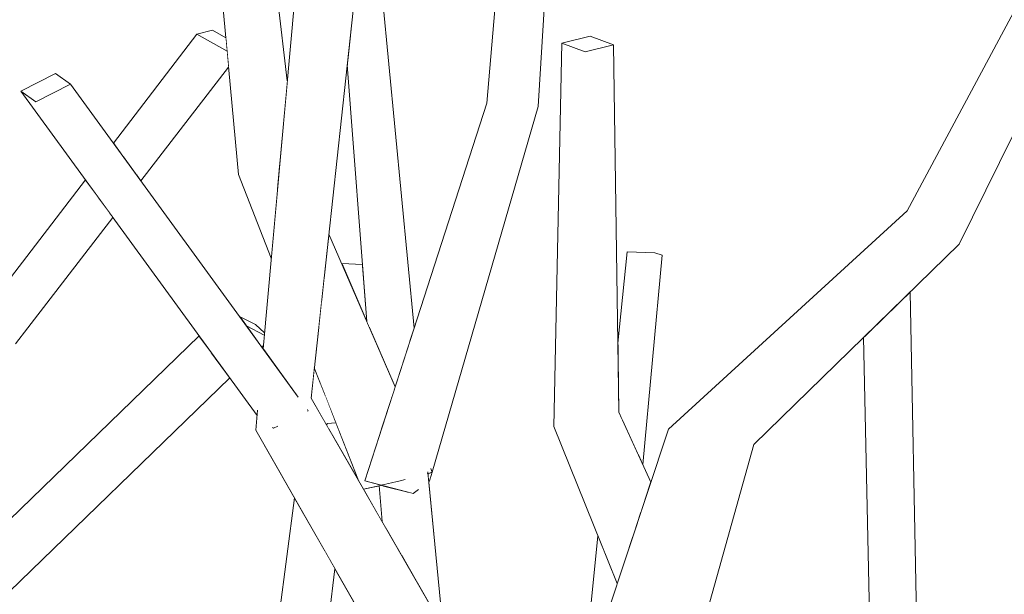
# Model space of a CAD drawing. Extents: x -289599 to -184549, y 66678 to 295474.
# Tile 389 of 656: x -262552 to -262459, y 72277 to 72331. Entities that reach past the tile are written whole.
import ezdxf

# ---------------------------------------------------------------- set-up
doc = ezdxf.new("R2010")
doc.units = 0
doc.header["$MEASUREMENT"] = 0
doc.linetypes.add('Wipeout_Contour', pattern=[1000, 0, -1000])
doc.layers.add('arch drzewa', color=8, linetype='Continuous')
doc.layers.add('arch drzewa_Nr_Pióra__4', color=8, linetype='Continuous', lineweight=9)

msp = doc.modelspace()

# ---------------------------------------------------------------- wipeouts: each hides what was drawn before it
at = {"color": 254, "linetype": 'Wipeout_Contour', "lineweight": 0, "ltscale": 1278154.00490661}
msp.add_wipeout([(-262532.088, 72349.216), (-262526.705, 72322.908), (-262526.512, 72325.046), (-262528.236, 72339.441)], dxfattribs=at).dxf.layer = 'arch drzewa'
at = {"color": 254, "linetype": 'Wipeout_Contour', "lineweight": 0, "ltscale": 1278097.613187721}
msp.add_wipeout([(-262518.489, 72342.16), (-262520.263, 72342.185), (-262515.09, 72300.538), (-262514.649, 72301.902)], dxfattribs=at).dxf.layer = 'arch drzewa'
at = {"color": 254, "linetype": 'Wipeout_Contour', "lineweight": 0, "ltscale": 1278224.002645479}
msp.add_wipeout([(-262546.792, 72324.72), (-262548.2, 72325.731), (-262551.443, 72324.09), (-262550.035, 72323.079)], dxfattribs=at).dxf.layer = 'arch drzewa'
at = {"color": 254, "linetype": 'Wipeout_Contour', "lineweight": 0, "ltscale": 958600.247538}
msp.add_wipeout([(-262527.223, 72317.189), (-262528.591, 72316.831), (-262527.443, 72314.748)], dxfattribs=at).dxf.layer = 'arch drzewa'
at = {"color": 254, "linetype": 'Wipeout_Contour', "lineweight": 0, "ltscale": 1277979.746950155}
msp.add_wipeout([(-262492.123, 72308.953), (-262493.597, 72289.907), (-262493.245, 72289.139), (-262491.426, 72308.737)], dxfattribs=at).dxf.layer = 'arch drzewa'
at = {"color": 254, "linetype": 'Wipeout_Contour', "lineweight": 0, "ltscale": 958412.843974}
msp.add_wipeout([(-262471.836, 72301.778), (-262467.583, 72272.075), (-262468.239, 72305.288)], dxfattribs=at).dxf.layer = 'arch drzewa'
at = {"color": 254, "linetype": 'Wipeout_Contour', "lineweight": 0, "ltscale": 958481.473761}
msp.add_wipeout([(-262497.442, 72282.484), (-262498.919, 72268.143), (-262495.642, 72278.018)], dxfattribs=at).dxf.layer = 'arch drzewa'
at = {"color": 254, "linetype": 'Wipeout_Contour', "lineweight": 0, "ltscale": 1278039.610826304}
msp.add_wipeout([(-262514.67, 72280.786), (-262514.264, 72277.956), (-262511.945, 72273.931), (-262512.628, 72280.717)], dxfattribs=at).dxf.layer = 'arch drzewa'

# ---------------------------------------------------------------- next in the draw order: wipeouts: each hides what was drawn before it
at = {"color": 254, "linetype": 'Wipeout_Contour', "lineweight": 0, "ltscale": 958567.071246}
msp.add_wipeout([(-262520.263, 72342.185), (-262516.166, 72297.211), (-262515.09, 72300.538)], dxfattribs=at).dxf.layer = 'arch drzewa'
at = {"color": 254, "linetype": 'Wipeout_Contour', "lineweight": 0, "ltscale": 958599.728841}
msp.add_wipeout([(-262528.591, 72316.831), (-262527.486, 72314.278), (-262527.443, 72314.748)], dxfattribs=at).dxf.layer = 'arch drzewa'
at = {"color": 254, "linetype": 'Wipeout_Contour', "lineweight": 0, "ltscale": 958483.759013}
msp.add_wipeout([(-262492.123, 72308.953), (-262493.674, 72290.074), (-262493.597, 72289.907)], dxfattribs=at).dxf.layer = 'arch drzewa'
at = {"color": 254, "linetype": 'Wipeout_Contour', "lineweight": 0, "ltscale": 1597359.226922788}
msp.add_wipeout([(-262472.579, 72301.054), (-262472.018, 72275.058), (-262467.583, 72272.075), (-262471.836, 72301.778), (-262471.922, 72301.695)], dxfattribs=at).dxf.layer = 'arch drzewa'
at = {"color": 254, "linetype": 'Wipeout_Contour', "lineweight": 0, "ltscale": 958534.45135}
msp.add_wipeout([(-262512.628, 72280.717), (-262513.362, 72288.412), (-262513.543, 72288.083)], dxfattribs=at).dxf.layer = 'arch drzewa'
at = {"color": 254, "linetype": 'Wipeout_Contour', "lineweight": 0, "ltscale": 958533.281134}
msp.add_wipeout([(-262514.67, 72280.786), (-262514.428, 72278.24), (-262514.264, 72277.956)], dxfattribs=at).dxf.layer = 'arch drzewa'

# ---------------------------------------------------------------- next in the draw order: wipeouts: each hides what was drawn before it
at = {"color": 254, "linetype": 'Wipeout_Contour', "lineweight": 0, "ltscale": 2875728.343986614}
msp.add_wipeout([(-262520.263, 72342.185), (-262522.052, 72341.988), (-262521.282, 72335.6), (-262520.214, 72332.895), (-262520.566, 72329.663), (-262516.608, 72296.856), (-262516.463, 72296.521), (-262516.444, 72296.352), (-262516.166, 72297.211)], dxfattribs=at).dxf.layer = 'arch drzewa'
at = {"color": 254, "linetype": 'Wipeout_Contour', "lineweight": 0, "ltscale": 1278135.826654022}
msp.add_wipeout([(-262528.591, 72316.831), (-262531.076, 72316.287), (-262527.856, 72310.184), (-262527.486, 72314.278)], dxfattribs=at).dxf.layer = 'arch drzewa'
at = {"color": 254, "linetype": 'Wipeout_Contour', "lineweight": 0, "ltscale": 1277985.743763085}
msp.add_wipeout([(-262494.704, 72309.054), (-262495.105, 72293.195), (-262493.674, 72290.074), (-262492.123, 72308.953)], dxfattribs=at).dxf.layer = 'arch drzewa'
at = {"color": 254, "linetype": 'Wipeout_Contour', "lineweight": 0, "ltscale": 958535.91732}
msp.add_wipeout([(-262514.67, 72280.786), (-262515.832, 72280.677), (-262514.428, 72278.24)], dxfattribs=at).dxf.layer = 'arch drzewa'

# ---------------------------------------------------------------- next in the draw order: linework, layer by layer
at = {"layer": 'arch drzewa_Nr_Pióra__4', "linetype": 'Continuous'}
msp.add_line((-262491.426, 72308.737), (-262492.123, 72308.953), dxfattribs=at)

# ---------------------------------------------------------------- next in the draw order: wipeouts: each hides what was drawn before it
at = {"color": 254, "linetype": 'Wipeout_Contour', "lineweight": 0, "ltscale": 1597693.2524508}
msp.add_wipeout([(-262532.474, 72350.195), (-262528.591, 72316.831), (-262527.223, 72317.189), (-262526.705, 72322.908), (-262532.088, 72349.216)], dxfattribs=at).dxf.layer = 'arch drzewa'
at = {"color": 254, "linetype": 'Wipeout_Contour', "lineweight": 0, "ltscale": 1278097.188540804}
msp.add_wipeout([(-262520.566, 72329.663), (-262520.841, 72327.13), (-262518.781, 72301.858), (-262516.608, 72296.856)], dxfattribs=at).dxf.layer = 'arch drzewa'
at = {"color": 254, "linetype": 'Wipeout_Contour', "lineweight": 0, "ltscale": 958600.315913}
msp.add_wipeout([(-262531.076, 72316.287), (-262528.012, 72308.469), (-262527.856, 72310.184)], dxfattribs=at).dxf.layer = 'arch drzewa'
at = {"color": 254, "linetype": 'Wipeout_Contour', "lineweight": 0, "ltscale": 1277989.609615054}
msp.add_wipeout([(-262494.704, 72309.054), (-262495.584, 72300.514), (-262495.492, 72294.038), (-262495.105, 72293.195)], dxfattribs=at).dxf.layer = 'arch drzewa'
at = {"color": 254, "linetype": 'Wipeout_Contour', "lineweight": 0, "ltscale": 1917073.318023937}
msp.add_wipeout([(-262515.196, 72286.559), (-262514.67, 72280.786), (-262512.628, 72280.717), (-262513.543, 72288.083), (-262514.313, 72286.767), (-262514.742, 72286.441)], dxfattribs=at).dxf.layer = 'arch drzewa'

# ---------------------------------------------------------------- next in the draw order: linework, layer by layer
at = {"layer": 'arch drzewa_Nr_Pióra__4', "linetype": 'Continuous'}
msp.add_line((-262492.123, 72308.953), (-262494.704, 72309.054), dxfattribs=at)

# ---------------------------------------------------------------- next in the draw order: wipeouts: each hides what was drawn before it
at = {"color": 254, "linetype": 'Wipeout_Contour', "lineweight": 0, "ltscale": 1278176.643746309}
msp.add_wipeout([(-262534.385, 72352.209), (-262528.591, 72316.831), (-262532.474, 72350.195), (-262533.29, 72352.267)], dxfattribs=at).dxf.layer = 'arch drzewa'
at = {"color": 254, "linetype": 'Wipeout_Contour', "lineweight": 0, "ltscale": 1278100.5910623}
msp.add_wipeout([(-262520.855, 72326.997), (-262518.794, 72301.888), (-262518.781, 72301.858), (-262520.841, 72327.13)], dxfattribs=at).dxf.layer = 'arch drzewa'
at = {"color": 254, "linetype": 'Wipeout_Contour', "lineweight": 0, "ltscale": 1277979.563871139}
msp.add_wipeout([(-262498.212, 72292.067), (-262493.436, 72284.668), (-262492.495, 72287.504), (-262495.492, 72294.038)], dxfattribs=at).dxf.layer = 'arch drzewa'
at = {"color": 254, "linetype": 'Wipeout_Contour', "lineweight": 0, "ltscale": 1278048.400307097}
msp.add_wipeout([(-262513.097, 72288.697), (-262513.355, 72288.338), (-262513.352, 72288.314), (-262512.946, 72288.423)], dxfattribs=at).dxf.layer = 'arch drzewa'
at = {"color": 254, "linetype": 'Wipeout_Contour', "lineweight": 0, "ltscale": 958539.221076}
msp.add_wipeout([(-262515.196, 72286.559), (-262515.372, 72286.604), (-262514.67, 72280.786)], dxfattribs=at).dxf.layer = 'arch drzewa'

# ---------------------------------------------------------------- next in the draw order: wipeouts: each hides what was drawn before it
at = {"color": 254, "linetype": 'Wipeout_Contour', "lineweight": 0, "ltscale": 958619.363584}
msp.add_wipeout([(-262534.385, 72352.209), (-262531.076, 72316.287), (-262528.591, 72316.831)], dxfattribs=at).dxf.layer = 'arch drzewa'
at = {"color": 254, "linetype": 'Wipeout_Contour', "lineweight": 0, "ltscale": 958510.456421}
msp.add_wipeout([(-262498.64, 72327.761), (-262495.492, 72294.038), (-262495.981, 72328.417)], dxfattribs=at).dxf.layer = 'arch drzewa'
at = {"color": 254, "linetype": 'Wipeout_Contour', "lineweight": 0, "ltscale": 1278100.858240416}
msp.add_wipeout([(-262520.906, 72326.532), (-262519.076, 72302.537), (-262518.795, 72301.891), (-262520.856, 72326.995)], dxfattribs=at).dxf.layer = 'arch drzewa'
at = {"color": 254, "linetype": 'Wipeout_Contour', "lineweight": 0, "ltscale": 958483.362498}
msp.add_wipeout([(-262498.212, 72292.067), (-262493.964, 72283.076), (-262493.436, 72284.668)], dxfattribs=at).dxf.layer = 'arch drzewa'
at = {"color": 254, "linetype": 'Wipeout_Contour', "lineweight": 0, "ltscale": 1597569.428282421}
msp.add_wipeout([(-262515.372, 72286.604), (-262517.584, 72287.178), (-262517.255, 72283.145), (-262515.832, 72280.677), (-262514.67, 72280.786)], dxfattribs=at).dxf.layer = 'arch drzewa'

# ---------------------------------------------------------------- next in the draw order: wipeouts: each hides what was drawn before it
at = {"color": 254, "linetype": 'Wipeout_Contour', "lineweight": 0, "ltscale": 958541.618697}
msp.add_wipeout([(-262514.742, 72286.441), (-262504.739, 72321.947), (-262507.84, 72322.953)], dxfattribs=at).dxf.layer = 'arch drzewa'
at = {"color": 254, "linetype": 'Wipeout_Contour', "lineweight": 0, "ltscale": 1597605.824275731}
msp.add_wipeout([(-262522.625, 72310.711), (-262523.053, 72306.776), (-262516.765, 72295.358), (-262516.444, 72296.352), (-262516.463, 72296.521)], dxfattribs=at).dxf.layer = 'arch drzewa'
at = {"color": 254, "linetype": 'Wipeout_Contour', "lineweight": 0, "ltscale": 1277985.708835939}
msp.add_wipeout([(-262501.555, 72292.698), (-262494.54, 72281.338), (-262493.964, 72283.076), (-262498.212, 72292.067)], dxfattribs=at).dxf.layer = 'arch drzewa'
at = {"color": 254, "linetype": 'Wipeout_Contour', "lineweight": 0, "ltscale": 1597579.044425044}
msp.add_wipeout([(-262517.722, 72287.214), (-262517.904, 72287.173), (-262517.649, 72283.828), (-262517.257, 72283.148), (-262517.588, 72287.179)], dxfattribs=at).dxf.layer = 'arch drzewa'

# ---------------------------------------------------------------- next in the draw order: wipeouts: each hides what was drawn before it
at = {"color": 254, "linetype": 'Wipeout_Contour', "lineweight": 0, "ltscale": 1278087.348676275}
msp.add_wipeout([(-262523.053, 72306.776), (-262523.291, 72304.583), (-262517.85, 72292.006), (-262516.765, 72295.358)], dxfattribs=at).dxf.layer = 'arch drzewa'
at = {"color": 254, "linetype": 'Wipeout_Contour', "lineweight": 0, "ltscale": 958487.325413}
msp.add_wipeout([(-262501.555, 72292.698), (-262495.642, 72278.018), (-262494.54, 72281.338)], dxfattribs=at).dxf.layer = 'arch drzewa'
at = {"color": 254, "linetype": 'Wipeout_Contour', "lineweight": 0, "ltscale": 958545.512553}
msp.add_wipeout([(-262517.016, 72290.079), (-262515.95, 72287.615), (-262515.571, 72287.717)], dxfattribs=at).dxf.layer = 'arch drzewa'
at = {"color": 254, "linetype": 'Wipeout_Contour', "lineweight": 0, "ltscale": 958536.525632}
msp.add_wipeout([(-262513.197, 72287.615), (-262512.964, 72288.419), (-262513.001, 72288.409)], dxfattribs=at).dxf.layer = 'arch drzewa'

# ---------------------------------------------------------------- next in the draw order: wipeouts: each hides what was drawn before it
at = {"color": 254, "linetype": 'Wipeout_Contour', "lineweight": 0, "ltscale": 958502.621004}
msp.add_wipeout([(-262495.492, 72294.038), (-262498.64, 72327.761), (-262498.212, 72292.067)], dxfattribs=at).dxf.layer = 'arch drzewa'
at = {"color": 254, "linetype": 'Wipeout_Contour', "lineweight": 0, "ltscale": 1278047.228084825}
msp.add_wipeout([(-262512.982, 72288.488), (-262512.957, 72288.442), (-262503.031, 72322.652), (-262504.739, 72321.947)], dxfattribs=at).dxf.layer = 'arch drzewa'
at = {"color": 254, "linetype": 'Wipeout_Contour', "lineweight": 0, "ltscale": 1278086.996962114}
msp.add_wipeout([(-262523.567, 72302.052), (-262518.008, 72291.516), (-262517.85, 72292.006), (-262523.291, 72304.583)], dxfattribs=at).dxf.layer = 'arch drzewa'
at = {"color": 254, "linetype": 'Wipeout_Contour', "lineweight": 0, "ltscale": 958455.759614}
msp.add_wipeout([(-262495.099, 72247.234), (-262482.855, 72291.029), (-262487.182, 72290.525)], dxfattribs=at).dxf.layer = 'arch drzewa'
at = {"color": 254, "linetype": 'Wipeout_Contour', "lineweight": 0, "ltscale": 958546.827593}
msp.add_wipeout([(-262517.016, 72290.079), (-262516.956, 72289.522), (-262515.95, 72287.615)], dxfattribs=at).dxf.layer = 'arch drzewa'

# ---------------------------------------------------------------- next in the draw order: linework, layer by layer
at = {"layer": 'arch drzewa_Nr_Pióra__4', "linetype": 'Continuous'}
msp.add_line((-262495.584, 72300.514), (-262494.704, 72309.054), dxfattribs=at)

# ---------------------------------------------------------------- next in the draw order: wipeouts: each hides what was drawn before it
at = {"color": 254, "linetype": 'Wipeout_Contour', "lineweight": 0, "ltscale": 2556097.201336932}
msp.add_wipeout([(-262514.742, 72286.441), (-262514.313, 72286.767), (-262513.543, 72288.083), (-262513.362, 72288.412), (-262513.355, 72288.338), (-262513.097, 72288.697), (-262512.982, 72288.488), (-262504.739, 72321.947)], dxfattribs=at).dxf.layer = 'arch drzewa'
at = {"color": 254, "linetype": 'Wipeout_Contour', "lineweight": 0, "ltscale": 958426.215253}
msp.add_wipeout([(-262466.54, 72310.985), (-262482.855, 72291.029), (-262463.637, 72309.777)], dxfattribs=at).dxf.layer = 'arch drzewa'
at = {"color": 254, "linetype": 'Wipeout_Contour', "lineweight": 0, "ltscale": 2236639.314100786}
msp.add_wipeout([(-262523.567, 72302.052), (-262523.985, 72298.198), (-262519.85, 72287.648), (-262519.383, 72286.838), (-262517.722, 72287.214), (-262519.27, 72287.615), (-262518.008, 72291.516)], dxfattribs=at).dxf.layer = 'arch drzewa'
at = {"color": 254, "linetype": 'Wipeout_Contour', "lineweight": 0, "ltscale": 958460.470111}
msp.add_wipeout([(-262487.182, 72290.525), (-262499.884, 72245.845), (-262495.099, 72247.234)], dxfattribs=at).dxf.layer = 'arch drzewa'

# ---------------------------------------------------------------- next in the draw order: linework, layer by layer
at = {"layer": 'arch drzewa_Nr_Pióra__4', "linetype": 'Continuous'}
msp.add_line((-262514.649, 72301.902), (-262518.489, 72342.16), dxfattribs=at)

# ---------------------------------------------------------------- next in the draw order: wipeouts: each hides what was drawn before it
at = {"color": 254, "linetype": 'Wipeout_Contour', "lineweight": 0, "ltscale": 958556.780097}
msp.add_wipeout([(-262504.739, 72321.947), (-262501.847, 72368.199), (-262503.999, 72368.414)], dxfattribs=at).dxf.layer = 'arch drzewa'
at = {"color": 254, "linetype": 'Wipeout_Contour', "lineweight": 0, "ltscale": 958396.674913}
msp.add_wipeout([(-262463.637, 72309.777), (-262446.824, 72343.885), (-262449.84, 72344.336)], dxfattribs=at).dxf.layer = 'arch drzewa'
at = {"color": 254, "linetype": 'Wipeout_Contour', "lineweight": 0, "ltscale": 1278084.862599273}
msp.add_wipeout([(-262522.769, 72293), (-262522.549, 72292.332), (-262519.85, 72287.648), (-262521.972, 72293.063)], dxfattribs=at).dxf.layer = 'arch drzewa'
at = {"color": 254, "linetype": 'Wipeout_Contour', "lineweight": 0, "ltscale": 958546.559319}
msp.add_wipeout([(-262517.38, 72287.291), (-262515.95, 72287.615), (-262516.956, 72289.522)], dxfattribs=at).dxf.layer = 'arch drzewa'
at = {"color": 254, "linetype": 'Wipeout_Contour', "lineweight": 0, "ltscale": 1278048.174571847}
msp.add_wipeout([(-262513.001, 72288.409), (-262513.352, 72288.314), (-262513.28, 72287.552), (-262513.197, 72287.615)], dxfattribs=at).dxf.layer = 'arch drzewa'

# ---------------------------------------------------------------- next in the draw order: wipeouts: each hides what was drawn before it
at = {"color": 254, "linetype": 'Wipeout_Contour', "lineweight": 0, "ltscale": 958551.569626}
msp.add_wipeout([(-262503.999, 72368.414), (-262507.84, 72322.953), (-262504.739, 72321.947)], dxfattribs=at).dxf.layer = 'arch drzewa'
at = {"color": 254, "linetype": 'Wipeout_Contour', "lineweight": 0, "ltscale": 958551.81539}
msp.add_wipeout([(-262503.031, 72322.652), (-262500.256, 72368.299), (-262501.847, 72368.199)], dxfattribs=at).dxf.layer = 'arch drzewa'
at = {"color": 254, "linetype": 'Wipeout_Contour', "lineweight": 0, "ltscale": 958567.252958}
msp.add_wipeout([(-262522.81, 72292.785), (-262522.549, 72292.332), (-262522.769, 72293)], dxfattribs=at).dxf.layer = 'arch drzewa'
at = {"color": 254, "linetype": 'Wipeout_Contour', "lineweight": 0, "ltscale": 958550.143482}
msp.add_wipeout([(-262517.904, 72287.173), (-262519.383, 72286.838), (-262517.649, 72283.828)], dxfattribs=at).dxf.layer = 'arch drzewa'

# ---------------------------------------------------------------- next in the draw order: wipeouts: each hides what was drawn before it
at = {"color": 254, "linetype": 'Wipeout_Contour', "lineweight": 0, "ltscale": 958544.487898}
msp.add_wipeout([(-262501.847, 72368.199), (-262504.739, 72321.947), (-262503.031, 72322.652)], dxfattribs=at).dxf.layer = 'arch drzewa'
at = {"color": 254, "linetype": 'Wipeout_Contour', "lineweight": 0, "ltscale": 958517.317312}
msp.add_wipeout([(-262498.64, 72327.761), (-262500.825, 72328.569), (-262498.212, 72292.067)], dxfattribs=at).dxf.layer = 'arch drzewa'

# ---------------------------------------------------------------- next in the draw order: linework, layer by layer
at = {"layer": 'arch drzewa_Nr_Pióra__4', "linetype": 'Continuous'}
msp.add_line((-262507.84, 72322.953), (-262503.999, 72368.414), dxfattribs=at)

# ---------------------------------------------------------------- next in the draw order: wipeouts: each hides what was drawn before it
at = {"color": 254, "linetype": 'Wipeout_Contour', "lineweight": 0, "ltscale": 958510.544706}
msp.add_wipeout([(-262500.825, 72328.569), (-262501.555, 72292.698), (-262498.212, 72292.067)], dxfattribs=at).dxf.layer = 'arch drzewa'

# ---------------------------------------------------------------- next in the draw order: wipeouts: each hides what was drawn before it
at = {"color": 254, "linetype": 'Wipeout_Contour', "lineweight": 0, "ltscale": 1278031.657776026}
msp.add_wipeout([(-262495.981, 72328.417), (-262498.165, 72329.224), (-262500.825, 72328.569), (-262498.64, 72327.761)], dxfattribs=at).dxf.layer = 'arch drzewa'
at = {"color": 254, "linetype": 'Wipeout_Contour', "lineweight": 0, "ltscale": 958468.201823}
msp.add_wipeout([(-262499.884, 72245.845), (-262487.182, 72290.525), (-262490.854, 72292.449)], dxfattribs=at).dxf.layer = 'arch drzewa'

# ---------------------------------------------------------------- next in the draw order: linework, layer by layer
at = {"layer": 'arch drzewa_Nr_Pióra__4', "linetype": 'Continuous'}
for p, q in [((-262503.031, 72322.652), (-262500.256, 72368.299)), ((-262500.825, 72328.569), (-262498.165, 72329.224)), ((-262498.165, 72329.224), (-262495.981, 72328.417)), ((-262498.64, 72327.761), (-262500.825, 72328.569)), ((-262495.981, 72328.417), (-262498.64, 72327.761)), ((-262495.492, 72294.038), (-262495.981, 72328.417))]:
    msp.add_line(p, q, dxfattribs=at)

# ---------------------------------------------------------------- next in the draw order: wipeouts: each hides what was drawn before it
at = {"color": 254, "linetype": 'Wipeout_Contour', "lineweight": 0, "ltscale": 958443.358461}
msp.add_wipeout([(-262487.182, 72290.525), (-262482.855, 72291.029), (-262466.54, 72310.985)], dxfattribs=at).dxf.layer = 'arch drzewa'
at = {"color": 254, "linetype": 'Wipeout_Contour', "lineweight": 0, "ltscale": 1916945.846601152}
msp.add_wipeout([(-262490.854, 72292.449), (-262502.635, 72256.944), (-262500.295, 72252.224), (-262500.572, 72251.814), (-262502.529, 72246.829), (-262499.884, 72245.845)], dxfattribs=at).dxf.layer = 'arch drzewa'

# ---------------------------------------------------------------- next in the draw order: linework, layer by layer
at = {"layer": 'arch drzewa_Nr_Pióra__4', "linetype": 'Continuous'}
for p, q in [((-262493.245, 72289.139), (-262491.426, 72308.737)), ((-262492.495, 72287.504), (-262495.492, 72294.038)), ((-262498.919, 72268.143), (-262497.442, 72282.484))]:
    msp.add_line(p, q, dxfattribs=at)

# ---------------------------------------------------------------- next in the draw order: wipeouts: each hides what was drawn before it
at = {"color": 254, "linetype": 'Wipeout_Contour', "lineweight": 0, "ltscale": 958435.820143}
msp.add_wipeout([(-262487.182, 72290.525), (-262466.54, 72310.985), (-262468.513, 72312.869)], dxfattribs=at).dxf.layer = 'arch drzewa'
at = {"color": 254, "linetype": 'Wipeout_Contour', "lineweight": 0, "ltscale": 2236610.672725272}
msp.add_wipeout([(-262524.6, 72294.16), (-262524.787, 72293.427), (-262502.563, 72257.16), (-262502.46, 72257.472), (-262524.294, 72295.36), (-262524.584, 72294.223), (-262524.555, 72294.183)], dxfattribs=at).dxf.layer = 'arch drzewa'

# ---------------------------------------------------------------- next in the draw order: wipeouts: each hides what was drawn before it
at = {"color": 254, "linetype": 'Wipeout_Contour', "lineweight": 0, "ltscale": 958406.682516}
msp.add_wipeout([(-262449.84, 72344.336), (-262466.54, 72310.985), (-262463.637, 72309.777)], dxfattribs=at).dxf.layer = 'arch drzewa'
at = {"color": 254, "linetype": 'Wipeout_Contour', "lineweight": 0, "ltscale": 958586.690549}
msp.add_wipeout([(-262524.294, 72295.36), (-262520.214, 72332.895), (-262521.708, 72332.94)], dxfattribs=at).dxf.layer = 'arch drzewa'
at = {"color": 254, "linetype": 'Wipeout_Contour', "lineweight": 0, "ltscale": 958453.810189}
msp.add_wipeout([(-262490.854, 72292.449), (-262487.182, 72290.525), (-262468.513, 72312.869)], dxfattribs=at).dxf.layer = 'arch drzewa'
at = {"color": 254, "linetype": 'Wipeout_Contour', "lineweight": 0, "ltscale": 1278004.282263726}
msp.add_wipeout([(-262524.787, 72293.427), (-262500.295, 72252.224), (-262502.635, 72256.944), (-262502.563, 72257.16)], dxfattribs=at).dxf.layer = 'arch drzewa'

# ---------------------------------------------------------------- next in the draw order: linework, layer by layer
at = {"layer": 'arch drzewa_Nr_Pióra__4', "linetype": 'Continuous'}
for p, q in [((-262482.855, 72291.029), (-262463.637, 72309.777)), ((-262467.583, 72272.075), (-262468.239, 72305.288)), ((-262472.018, 72275.058), (-262472.579, 72301.054)), ((-262495.099, 72247.234), (-262482.855, 72291.029))]:
    msp.add_line(p, q, dxfattribs=at)

# ---------------------------------------------------------------- next in the draw order: wipeouts: each hides what was drawn before it
at = {"color": 254, "linetype": 'Wipeout_Contour', "lineweight": 0, "ltscale": 958404.341384}
msp.add_wipeout([(-262466.54, 72310.985), (-262449.84, 72344.336), (-262450.995, 72345.54)], dxfattribs=at).dxf.layer = 'arch drzewa'
at = {"color": 254, "linetype": 'Wipeout_Contour', "lineweight": 0, "ltscale": 2875670.858123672}
msp.add_wipeout([(-262527.949, 72292.716), (-262529.468, 72292.375), (-262500.572, 72251.814), (-262500.295, 72252.224), (-262524.787, 72293.427), (-262527.664, 72292.78), (-262527.598, 72292.643), (-262527.798, 72292.542), (-262527.843, 72292.575)], dxfattribs=at).dxf.layer = 'arch drzewa'

# ---------------------------------------------------------------- next in the draw order: wipeouts: each hides what was drawn before it
at = {"color": 254, "linetype": 'Wipeout_Contour', "lineweight": 0, "ltscale": 958413.541016}
msp.add_wipeout([(-262450.995, 72345.54), (-262468.513, 72312.869), (-262466.54, 72310.985)], dxfattribs=at).dxf.layer = 'arch drzewa'
at = {"color": 254, "linetype": 'Wipeout_Contour', "lineweight": 0, "ltscale": 958580.565617}
msp.add_wipeout([(-262521.708, 72332.94), (-262524.787, 72293.427), (-262524.294, 72295.36)], dxfattribs=at).dxf.layer = 'arch drzewa'
at = {"color": 254, "linetype": 'Wipeout_Contour', "lineweight": 0, "ltscale": 1597495.359602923}
msp.add_wipeout([(-262529.468, 72292.375), (-262502.888, 72245.806), (-262502.744, 72245.848), (-262502.529, 72246.829), (-262500.572, 72251.814)], dxfattribs=at).dxf.layer = 'arch drzewa'

# ---------------------------------------------------------------- next in the draw order: linework, layer by layer
at = {"layer": 'arch drzewa_Nr_Pióra__4', "linetype": 'Continuous'}
for p, q in [((-262468.513, 72312.869), (-262450.995, 72345.54)), ((-262463.637, 72309.777), (-262446.824, 72343.885)), ((-262501.555, 72292.698), (-262500.825, 72328.569)), ((-262512.956, 72288.446), (-262503.031, 72322.652)), ((-262490.854, 72292.449), (-262468.513, 72312.869)), ((-262495.642, 72278.018), (-262501.555, 72292.698)), ((-262502.642, 72256.925), (-262490.854, 72292.449)), ((-262512.946, 72288.423), (-262513.434, 72288.292)), ((-262512.628, 72280.717), (-262513.368, 72288.473)), ((-262513.197, 72287.615), (-262512.964, 72288.419)), ((-262512.946, 72288.423), (-262513.096, 72288.768)), ((-262515.95, 72287.615), (-262519.383, 72286.838)), ((-262514.742, 72286.441), (-262519.27, 72287.615)), ((-262517.649, 72283.828), (-262517.904, 72287.173)), ((-262515.488, 72287.739), (-262515.95, 72287.615)), ((-262513.197, 72287.615), (-262513.28, 72287.552)), ((-262514.238, 72286.824), (-262514.742, 72286.441)), ((-262511.945, 72273.931), (-262512.628, 72280.717))]:
    msp.add_line(p, q, dxfattribs=at)

# ---------------------------------------------------------------- next in the draw order: wipeouts: each hides what was drawn before it
at = {"color": 254, "linetype": 'Wipeout_Contour', "lineweight": 0, "ltscale": 958591.764181}
msp.add_wipeout([(-262524.787, 72293.427), (-262521.708, 72332.94), (-262525.775, 72333.194)], dxfattribs=at).dxf.layer = 'arch drzewa'
at = {"color": 254, "linetype": 'Wipeout_Contour', "lineweight": 0, "ltscale": 958555.633717}
msp.add_wipeout([(-262522.057, 72279.392), (-262522.98, 72281.008), (-262522.972, 72272.075)], dxfattribs=at).dxf.layer = 'arch drzewa'

# ---------------------------------------------------------------- next in the draw order: wipeouts: each hides what was drawn before it
at = {"color": 254, "linetype": 'Wipeout_Contour', "lineweight": 0, "ltscale": 1597643.867036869}
msp.add_wipeout([(-262525.775, 72333.194), (-262528.779, 72299.984), (-262525.584, 72295.596), (-262527.664, 72292.78), (-262524.787, 72293.427)], dxfattribs=at).dxf.layer = 'arch drzewa'
at = {"color": 254, "linetype": 'Wipeout_Contour', "lineweight": 0, "ltscale": 1278092.193626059}
msp.add_wipeout([(-262521.423, 72307.941), (-262519.144, 72302.695), (-262519.109, 72302.977), (-262519.481, 72307.847)], dxfattribs=at).dxf.layer = 'arch drzewa'
at = {"color": 254, "linetype": 'Wipeout_Contour', "lineweight": 0, "ltscale": 1597612.207421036}
msp.add_wipeout([(-262522.993, 72295.667), (-262522.991, 72293.099), (-262522.81, 72292.785), (-262522.769, 72293), (-262521.972, 72293.063)], dxfattribs=at).dxf.layer = 'arch drzewa'
at = {"color": 254, "linetype": 'Wipeout_Contour', "lineweight": 0, "ltscale": 1278084.173775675}
msp.add_wipeout([(-262527.275, 72275.058), (-262522.972, 72272.075), (-262522.98, 72281.008), (-262525.852, 72286.04)], dxfattribs=at).dxf.layer = 'arch drzewa'

# ---------------------------------------------------------------- next in the draw order: linework, layer by layer
at = {"layer": 'arch drzewa_Nr_Pióra__4', "linetype": 'Continuous'}
for p, q in [((-262519.076, 72302.537), (-262520.906, 72326.532)), ((-262519.27, 72287.615), (-262507.84, 72322.953)), ((-262519.481, 72307.847), (-262521.423, 72307.941)), ((-262519.144, 72302.695), (-262519.109, 72302.977)), ((-262527.275, 72275.058), (-262525.852, 72286.04)), ((-262522.972, 72272.075), (-262522.057, 72279.392))]:
    msp.add_line(p, q, dxfattribs=at)

# ---------------------------------------------------------------- next in the draw order: wipeouts: each hides what was drawn before it
at = {"color": 254, "linetype": 'Wipeout_Contour', "lineweight": 0, "ltscale": 958585.382298}
msp.add_wipeout([(-262529.301, 72294.22), (-262529.468, 72292.375), (-262527.949, 72292.716)], dxfattribs=at).dxf.layer = 'arch drzewa'
at = {"color": 254, "linetype": 'Wipeout_Contour', "lineweight": 0, "ltscale": 958573.909189}
msp.add_wipeout([(-262524.584, 72294.223), (-262524.6, 72294.16), (-262524.555, 72294.183)], dxfattribs=at).dxf.layer = 'arch drzewa'

# ---------------------------------------------------------------- next in the draw order: wipeouts: each hides what was drawn before it
at = {"color": 254, "linetype": 'Wipeout_Contour', "lineweight": 0, "ltscale": 1917218.974682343}
msp.add_wipeout([(-262546.792, 72324.72), (-262550.035, 72323.079), (-262527.798, 72292.542), (-262527.598, 72292.643), (-262527.664, 72292.78), (-262525.584, 72295.596)], dxfattribs=at).dxf.layer = 'arch drzewa'
at = {"color": 254, "linetype": 'Wipeout_Contour', "lineweight": 0, "ltscale": 1597619.969527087}
msp.add_wipeout([(-262523.985, 72298.198), (-262524.294, 72295.36), (-262523.353, 72293.727), (-262522.991, 72293.099), (-262522.993, 72295.667)], dxfattribs=at).dxf.layer = 'arch drzewa'

# ---------------------------------------------------------------- next in the draw order: linework, layer by layer
at = {"layer": 'arch drzewa_Nr_Pióra__4', "linetype": 'Continuous'}
for p, q in [((-262526.512, 72325.046), (-262528.236, 72339.441)), ((-262524.294, 72295.36), (-262520.214, 72332.895)), ((-262548.2, 72325.731), (-262546.792, 72324.72)), ((-262516.421, 72296.424), (-262522.625, 72310.711)), ((-262519.85, 72287.648), (-262523.985, 72298.198)), ((-262502.46, 72257.472), (-262524.294, 72295.36)), ((-262524.555, 72294.183), (-262524.634, 72294.143)), ((-262524.555, 72294.183), (-262524.628, 72294.284)), ((-262522.769, 72293), (-262522.81, 72292.785)), ((-262521.972, 72293.063), (-262522.769, 72293))]:
    msp.add_line(p, q, dxfattribs=at)

# ---------------------------------------------------------------- next in the draw order: wipeouts: each hides what was drawn before it
at = {"color": 254, "linetype": 'Wipeout_Contour', "lineweight": 0, "ltscale": 2236756.662784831}
msp.add_wipeout([(-262551.443, 72324.09), (-262529.344, 72293.744), (-262529.301, 72294.22), (-262527.949, 72292.716), (-262527.843, 72292.575), (-262527.798, 72292.542), (-262550.035, 72323.079)], dxfattribs=at).dxf.layer = 'arch drzewa'

# ---------------------------------------------------------------- next in the draw order: linework, layer by layer
at = {"layer": 'arch drzewa_Nr_Pióra__4', "linetype": 'Continuous'}
for p, q in [((-262551.443, 72324.09), (-262548.2, 72325.731)), ((-262550.035, 72323.079), (-262551.443, 72324.09)), ((-262546.792, 72324.72), (-262550.035, 72323.079)), ((-262528.012, 72308.469), (-262531.076, 72316.287)), ((-262529.468, 72292.375), (-262529.299, 72294.243)), ((-262527.384, 72292.752), (-262527.798, 72292.542)), ((-262502.888, 72245.806), (-262529.468, 72292.375)), ((-262527.798, 72292.542), (-262527.892, 72292.61))]:
    msp.add_line(p, q, dxfattribs=at)

# ---------------------------------------------------------------- next in the draw order: wipeouts: each hides what was drawn before it
at = {"color": 254, "linetype": 'Wipeout_Contour', "lineweight": 0, "ltscale": 1278171.114772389}
msp.add_wipeout([(-262540.547, 72316.143), (-262540.206, 72315.676), (-262531.999, 72326.313), (-262532.129, 72327.723)], dxfattribs=at).dxf.layer = 'arch drzewa'
at = {"color": 254, "linetype": 'Wipeout_Contour', "lineweight": 0, "ltscale": 958647.460112}
msp.add_wipeout([(-262543.099, 72312.632), (-262551.959, 72300.443), (-262542.835, 72312.269)], dxfattribs=at).dxf.layer = 'arch drzewa'
at = {"color": 254, "linetype": 'Wipeout_Contour', "lineweight": 0, "ltscale": 1597657.969013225}
msp.add_wipeout([(-262529.492, 72302.241), (-262530.974, 72302.999), (-262530.332, 72302.117), (-262528.663, 72301.264), (-262528.644, 72301.478)], dxfattribs=at).dxf.layer = 'arch drzewa'
at = {"color": 254, "linetype": 'Wipeout_Contour', "lineweight": 0, "ltscale": 1278168.302044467}
msp.add_wipeout([(-262555.327, 72278.593), (-262556.435, 72273.469), (-262531.897, 72297.25), (-262533.626, 72299.624)], dxfattribs=at).dxf.layer = 'arch drzewa'

# ---------------------------------------------------------------- next in the draw order: wipeouts: each hides what was drawn before it
at = {"color": 254, "linetype": 'Wipeout_Contour', "lineweight": 0, "ltscale": 958631.111571}
msp.add_wipeout([(-262540.615, 72316.237), (-262540.547, 72316.143), (-262532.075, 72327.798)], dxfattribs=at).dxf.layer = 'arch drzewa'
at = {"color": 254, "linetype": 'Wipeout_Contour', "lineweight": 0, "ltscale": 1597752.725196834}
msp.add_wipeout([(-262543.188, 72312.754), (-262552.211, 72300.54), (-262552.175, 72300.205), (-262551.959, 72300.443), (-262543.099, 72312.632)], dxfattribs=at).dxf.layer = 'arch drzewa'
at = {"color": 254, "linetype": 'Wipeout_Contour', "lineweight": 0, "ltscale": 1278123.978031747}
msp.add_wipeout([(-262530.332, 72302.117), (-262528.902, 72300.153), (-262528.751, 72300.299), (-262528.663, 72301.264)], dxfattribs=at).dxf.layer = 'arch drzewa'

# ---------------------------------------------------------------- next in the draw order: linework, layer by layer
at = {"layer": 'arch drzewa_Nr_Pióra__4', "linetype": 'Continuous'}
for p, q in [((-262528.779, 72299.984), (-262525.775, 72333.194)), ((-262530.974, 72302.999), (-262529.492, 72302.241)), ((-262528.663, 72301.264), (-262530.332, 72302.117)), ((-262529.492, 72302.241), (-262528.644, 72301.478)), ((-262528.902, 72300.153), (-262528.751, 72300.299))]:
    msp.add_line(p, q, dxfattribs=at)

# ---------------------------------------------------------------- next in the draw order: wipeouts: each hides what was drawn before it
at = {"color": 254, "linetype": 'Wipeout_Contour', "lineweight": 0, "ltscale": 1597717.940121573}
msp.add_wipeout([(-262534.99, 72329.423), (-262541.903, 72318.006), (-262540.615, 72316.237), (-262532.129, 72327.724), (-262532.14, 72327.834)], dxfattribs=at).dxf.layer = 'arch drzewa'
at = {"color": 254, "linetype": 'Wipeout_Contour', "lineweight": 0, "ltscale": 1278202.137306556}
msp.add_wipeout([(-262544.223, 72314.176), (-262552.252, 72300.917), (-262552.211, 72300.54), (-262543.188, 72312.754)], dxfattribs=at).dxf.layer = 'arch drzewa'

# ---------------------------------------------------------------- next in the draw order: wipeouts: each hides what was drawn before it
at = {"color": 254, "linetype": 'Wipeout_Contour', "lineweight": 0, "ltscale": 958639.088123}
msp.add_wipeout([(-262542.782, 72319.213), (-262541.903, 72318.006), (-262534.99, 72329.423)], dxfattribs=at).dxf.layer = 'arch drzewa'
at = {"color": 254, "linetype": 'Wipeout_Contour', "lineweight": 0, "ltscale": 1278207.112643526}
msp.add_wipeout([(-262552.811, 72306.073), (-262552.252, 72300.917), (-262544.223, 72314.176), (-262545.397, 72315.788)], dxfattribs=at).dxf.layer = 'arch drzewa'

# ---------------------------------------------------------------- next in the draw order: linework, layer by layer
at = {"layer": 'arch drzewa_Nr_Pióra__4', "linetype": 'Continuous'}
for p, q in [((-262540.206, 72315.676), (-262531.999, 72326.313)), ((-262552.811, 72306.073), (-262545.397, 72315.788))]:
    msp.add_line(p, q, dxfattribs=at)

# ---------------------------------------------------------------- next in the draw order: wipeouts: each hides what was drawn before it
at = {"color": 254, "linetype": 'Wipeout_Contour', "lineweight": 0, "ltscale": 1278167.632190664}
msp.add_wipeout([(-262533.499, 72329.773), (-262534.99, 72329.423), (-262532.14, 72327.834), (-262532.254, 72329.08)], dxfattribs=at).dxf.layer = 'arch drzewa'
at = {"color": 254, "linetype": 'Wipeout_Contour', "lineweight": 0, "ltscale": 1278172.398358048}
msp.add_wipeout([(-262555.327, 72278.593), (-262533.626, 72299.624), (-262534.762, 72301.183), (-262554.599, 72281.959)], dxfattribs=at).dxf.layer = 'arch drzewa'

# ---------------------------------------------------------------- next in the draw order: linework, layer by layer
at = {"layer": 'arch drzewa_Nr_Pióra__4', "linetype": 'Continuous'}
for p, q in [((-262531.076, 72316.287), (-262534.385, 72352.209)), ((-262534.99, 72329.423), (-262533.499, 72329.773)), ((-262533.499, 72329.773), (-262532.254, 72329.08)), ((-262542.782, 72319.213), (-262534.99, 72329.423)), ((-262532.14, 72327.834), (-262534.99, 72329.423)), ((-262529.344, 72293.744), (-262551.443, 72324.09)), ((-262525.484, 72295.459), (-262546.792, 72324.72)), ((-262551.959, 72300.443), (-262542.835, 72312.269)), ((-262554.599, 72281.959), (-262534.762, 72301.183)), ((-262556.435, 72273.469), (-262531.897, 72297.25))]:
    msp.add_line(p, q, dxfattribs=at)

doc.saveas('drawing.dxf')
